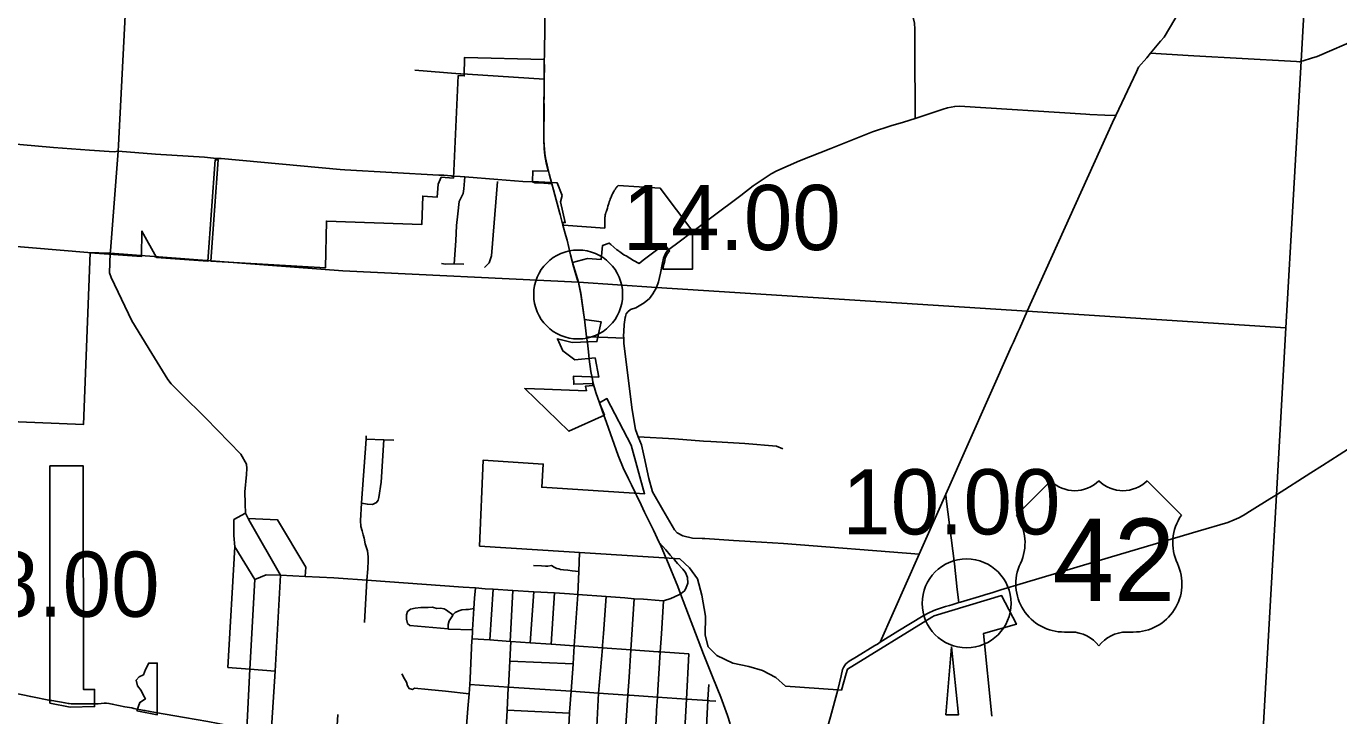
# Model space of a CAD drawing. Extents: x 1597222 to 1925846, y 496284 to 911751.
# Drawn here: x 1799698 to 1821840, y 840922 to 852560 of the extents above; entities that cross this region are included whole.
import ezdxf

# ---------------------------------------------------------------- set-up
doc = ezdxf.new("R2010")
doc.units = 0
for name, color, linetype in [('Default', 7, 'Continuous'), ('GM_X_City_Street', 7, 'Continuous'), ('GM_X_Corporation', 7, 'Continuous'), ('GM_X_County_Road', 7, 'Continuous'), ('GM_X_State_Route', 7, 'Continuous'), ('GM_X_Township', 7, 'Continuous'), ('GM_X_Township_Road', 7, 'Continuous'), ('GM_X_US_Route', 7, 'Continuous'), ('GM_X_US_Shield', 7, 'Continuous')]:
    doc.layers.add(name, color=color, linetype=linetype)

msp = doc.modelspace()

# ---------------------------------------------------------------- linework, layer by layer
at = {"layer": 'Default'}
for centre in [(1809009, 848032), (1815562, 842819)]:
    msp.add_circle(centre, 750, dxfattribs=at)
at = {"layer": 'GM_X_City_Street'}
for points in [[(1807140, 851748), (1808437, 851668)], [(1806882, 850032), (1807018, 850025), (1807099, 850018), (1807656, 849972), (1808075, 849940), (1808241, 849934), (1808275, 849918), (1808332, 849915), (1808428, 849910), (1808503, 849903), (1808563, 849901)], [(1806917, 848547), (1806947, 848935), (1806958, 849198), (1806978, 849396), (1807000, 849604), (1807027, 849656), (1807053, 849702), (1807070, 849736), (1807078, 849816), (1807099, 850018)], [(1807429, 848485), (1807510, 848566), (1807549, 848686), (1807646, 849939)], [(1810538, 848793), (1810714, 848923), (1810919, 849078)], [(1803391, 844506), (1803386, 844699), (1803411, 844996), (1803417, 845098), (1803416, 845170), (1803320, 845337), (1802730, 845945), (1802308, 846362), (1802144, 846526), (1802086, 846596), (1801814, 847037), (1801477, 847586), (1801128, 848318), (1801102, 848399), (1801113, 848728), (1801117, 848771)], [(1806705, 848555), (1806769, 848544), (1806917, 848547), (1807079, 848543)], [(1809152, 847319), (1809360, 847312)], [(1805443, 843211), (1805459, 843399), (1805464, 843539), (1805467, 843605), (1805454, 843706), (1805415, 843826), (1805396, 843917), (1805380, 843973), (1805363, 844041), (1805344, 844118), (1805335, 844220), (1805354, 844511), (1805354, 844517), (1805432, 845592), (1805435, 845644)], [(1805354, 844511), (1805452, 844492), (1805538, 844489), (1805608, 844524), (1805632, 844562), (1805647, 844604), (1805683, 844864), (1805731, 845579)], [(1805432, 845592), (1805731, 845579), (1805897, 845571)], [(1803555, 843223), (1803214, 843772), (1803202, 843966), (1803199, 844233), (1803396, 844343)], [(1803987, 843293), (1803473, 844191), (1803442, 844252), (1803396, 844343), (1803391, 844500), (1803391, 844506)], [(1804403, 843273), (1804417, 843432), (1803939, 844227), (1803442, 844252)], [(1803096, 841736), (1803214, 843772)], [(1809004, 842969), (1809019, 843355), (1809032, 843679)], [(1810632, 843552), (1810605, 843582), (1810562, 843634), (1810486, 843722)], [(1808253, 843457), (1808389, 843450), (1808457, 843449), (1808499, 843449), (1808561, 843456), (1808603, 843429), (1808647, 843409), (1808683, 843400), (1808713, 843392), (1808761, 843384), (1808837, 843381), (1808905, 843370), (1809019, 843355)], [(1810448, 842861), (1810570, 842899), (1810709, 842963), (1810736, 842980), (1810769, 843002), (1810806, 843035), (1810833, 843085), (1810854, 843143), (1810859, 843162), (1810854, 843253), (1810818, 843339), (1810775, 843397), (1810687, 843494), (1810632, 843552)], [(1803418, 840702), (1803472, 841707), (1803555, 843223)], [(1803555, 843223), (1803745, 843301), (1803987, 843293)], [(1803831, 840627), (1803895, 841674), (1803987, 843293)], [(1803987, 843293), (1804403, 843273), (1804884, 843249), (1804964, 843245), (1805443, 843211), (1807071, 843093), (1807274, 843079)], [(1805404, 842495), (1805443, 843211)], [(1807226, 842343), (1807228, 842373), (1807251, 842730), (1807262, 842907), (1807274, 843079)], [(1807274, 843079), (1807440, 843067), (1807573, 843059), (1807909, 843038), (1808263, 843016), (1808609, 842994), (1808863, 842978), (1809004, 842969)], [(1807521, 842202), (1807573, 843059)], [(1807860, 842178), (1807909, 843038)], [(1808200, 842154), (1808263, 843016)], [(1808556, 842129), (1808609, 842994)], [(1808723, 838892), (1808741, 839210), (1808772, 839586), (1808772, 839597), (1808809, 840062), (1808829, 840321), (1808861, 840965), (1808862, 840980), (1808888, 841337), (1808922, 841794), (1808922, 841798), (1808943, 842102), (1809004, 842969)], [(1809004, 842969), (1809483, 842933), (1809794, 842910), (1809956, 842898), (1810110, 842887), (1810373, 842867), (1810448, 842861)], [(1806171, 842443), (1806131, 842480), (1806112, 842552), (1806115, 842626), (1806129, 842682), (1806182, 842720), (1806260, 842739), (1806354, 842750), (1806480, 842748), (1806554, 842752), (1806624, 842735), (1806684, 842740), (1806748, 842726), (1806786, 842703), (1806896, 842626)], [(1809435, 842312), (1809435, 842312), (1809483, 842933)], [(1809598, 837843), (1809636, 838287), (1809679, 838822), (1809692, 839044), (1809726, 839516), (1809777, 840239), (1809847, 841271), (1809867, 841573), (1809898, 842035), (1809956, 842898)], [(1810333, 841012), (1810345, 841237), (1810351, 841355), (1810395, 842000), (1810415, 842304), (1810448, 842861)], [(1806814, 842387), (1806817, 842464), (1806834, 842524), (1806854, 842560), (1806889, 842608), (1806896, 842626), (1806933, 842663), (1806994, 842695), (1807046, 842712), (1807112, 842714), (1807156, 842713), (1807251, 842730)], [(1806171, 842443), (1806814, 842387), (1806827, 842386), (1807228, 842373)], [(1807186, 841553), (1807217, 842195), (1807219, 842223), (1807226, 842342), (1807226, 842343)], [(1809419, 842105), (1809419, 842105), (1809435, 842312)], [(1807219, 842223), (1807521, 842202), (1807860, 842178), (1807874, 842177), (1808200, 842154), (1808556, 842129), (1808943, 842102), (1809417, 842069), (1809898, 842035)], [(1807830, 841394), (1807831, 841406), (1807856, 841846), (1807874, 842177)], [(1809300, 840293), (1809350, 841306), (1809417, 842069), (1809418, 842080), (1809419, 842105)], [(1809898, 842035), (1809898, 842035), (1810361, 842002), (1810361, 842002)], [(1810361, 842002), (1810395, 842000), (1810876, 841966)], [(1810681, 838749), (1810713, 839211), (1810776, 840147), (1810779, 840203), (1810834, 841204), (1810876, 841966)], [(1803096, 841736), (1803472, 841707), (1803895, 841674)], [(1807856, 841846), (1808922, 841798)], [(1806035, 841627), (1806078, 841548), (1806113, 841491), (1806129, 841429), (1806160, 841381), (1806212, 841366), (1806246, 841388), (1806478, 841365), (1806772, 841338), (1807168, 841294)], [(1807101, 840456), (1807147, 841044), (1807168, 841294), (1807181, 841448), (1807186, 841553), (1807186, 841553)], [(1807181, 841448), (1807831, 841406), (1808888, 841337)], [(1811195, 841194), (1811211, 841449)], [(1807775, 840401), (1807809, 841018), (1807830, 841393), (1807830, 841394)], [(1808888, 841337), (1809350, 841306), (1809847, 841271), (1809877, 841269)], [(1809877, 841269), (1809877, 841269), (1810345, 841237), (1810834, 841204), (1811194, 841179), (1811230, 841176)], [(1811147, 840174), (1811194, 841179), (1811194, 841185), (1811195, 841194)], [(1807809, 841018), (1808861, 840965)], [(1810209, 839202), (1810212, 839240), (1810223, 839380), (1810290, 840242), (1810331, 840979), (1810333, 841012)], [(1811230, 841176), (1811230, 841176), (1811334, 841169)], [(1804911, 840203), (1804954, 840941)]]:
    msp.add_lwpolyline(points, dxfattribs=at)
at = {"layer": 'GM_X_Corporation'}
msp.add_lwpolyline([(1798053, 845944), (1800661, 845836), (1800775, 848735), (1801643, 848675), (1801648, 849101), (1801894, 848657), (1802762, 848594), (1802886, 850307), (1802936, 850304), (1802812, 848592), (1804746, 848481), (1804763, 849272), (1806371, 849213), (1806387, 849693), (1806631, 849675), (1806647, 849895), (1806700, 850012), (1806903, 849998), (1806985, 851728), (1807088, 851722), (1807090, 852031), (1808433, 851997), (1808431, 850641), (1808436, 850498), (1808449, 850376), (1808470, 850255), (1808504, 850114), (1808243, 850118), (1808241, 849941), (1808654, 849917), (1808737, 849703), (1808710, 849595), (1808790, 849247), (1808740, 849246), (1808759, 849201), (1809456, 849154), (1809458, 849294), (1809459, 849307), (1809460, 849322), (1809461, 849340), (1809462, 849349), (1809463, 849350), (1809464, 849362), (1809467, 849379), (1809470, 849393), (1809472, 849401), (1809475, 849407), (1809476, 849411), (1809477, 849414), (1809480, 849420), (1809484, 849431), (1809486, 849436), (1809491, 849454), (1809497, 849474), (1809502, 849491), (1809511, 849522), (1809527, 849568), (1809534, 849595), (1809537, 849605), (1809541, 849618), (1809544, 849626), (1809546, 849632), (1809551, 849644), (1809560, 849662), (1809565, 849673), (1809578, 849708), (1809583, 849720), (1809588, 849729), (1809593, 849738), (1809606, 849764), (1809611, 849773), (1809615, 849782), (1809621, 849792), (1809623, 849795), (1809628, 849801), (1809637, 849812), (1809641, 849818), (1809647, 849826), (1809654, 849838), (1809659, 849845), (1809666, 849853), (1809681, 849870), (1810394, 849826), (1810945, 849097), (1810937, 849092), (1810939, 848462), (1810440, 848460), (1810456, 848543), (1810463, 848575), (1810469, 848607), (1810479, 848644), (1810492, 848682), (1810515, 848723), (1810542, 848756), (1810552, 848765), (1810465, 848883), (1810105, 848611), (1810039, 848558), (1809945, 848607), (1809817, 848685), (1809792, 848696), (1809763, 848711), (1809726, 848740), (1809697, 848764), (1809685, 848772), (1809662, 848785), (1809560, 848875), (1809530, 848899), (1809421, 848861), (1809398, 848625), (1809168, 848637), (1808914, 848571), (1809012, 848241), (1809052, 848053), (1809117, 847610), (1809395, 847571), (1809325, 847237), (1808906, 847223), (1808660, 847284), (1808750, 847079), (1808950, 846927), (1809294, 846961), (1809355, 846639), (1808928, 846653), (1808933, 846518), (1809251, 846529), (1809259, 846496), (1809133, 846487), (1809149, 846407), (1808433, 846432), (1808107, 846444), (1808850, 845724), (1809453, 845996), (1809370, 846205), (1809495, 846276), (1809904, 845490), (1810130, 844669), (1808394, 844779), (1808419, 845169), (1807406, 845234), (1807346, 843787), (1810722, 843570), (1810887, 843420), (1811021, 843235), (1811097, 842956), (1811158, 842605), (1811152, 842281), (1811202, 842086), (1811350, 841937), (1811619, 841807), (1811890, 841751), (1812117, 841685), (1812341, 841568), (1812507, 841420), (1813391, 841360), (1813449, 841356), (1813529, 841637), (1813550, 841711), (1814974, 842584), (1815016, 842610), (1816153, 842951), (1816403, 842466), (1815846, 842310), (1815989, 840914)], dxfattribs=at)
for points in [[(1800095, 845138), (1800097, 841137), (1800439, 841067), (1800851, 841077), (1800851, 841367), (1800661, 841367), (1800659, 845138)], [(1815210, 840939), (1815427, 840939), (1815307, 842084)], [(1801563, 841003), (1801908, 840940), (1801908, 841810), (1801763, 841810), (1801711, 841700), (1801673, 841611), (1801601, 841577), (1801553, 841523), (1801573, 841428), (1801639, 841350), (1801679, 841253), (1801709, 841205), (1801615, 841147)]]:
    msp.add_lwpolyline(points, close=True, dxfattribs=at)
at = {"layer": 'GM_X_County_Road'}
for points in [[(1801256, 850553), (1801549, 856244)], [(1816452, 847455), (1816586, 847751), (1818021, 850937), (1818081, 851052), (1818426, 851791), (1818463, 851867), (1818600, 852027), (1818667, 852103), (1818835, 852306), (1818895, 852378), (1819166, 852831), (1819205, 852895), (1819487, 853403), (1819531, 853481), (1819699, 854255), (1819715, 854325), (1819940, 855787), (1819971, 856000), (1819979, 856052)], [(1814694, 851004), (1814695, 851266), (1814689, 851950), (1814688, 852505), (1814683, 852620), (1814444, 853547), (1814429, 853618), (1814335, 854030), (1814321, 854092), (1814317, 854102)], [(1810919, 849078), (1811263, 849337), (1811751, 849702), (1811961, 849865), (1812147, 849988), (1812264, 850069), (1812359, 850119), (1812745, 850286), (1813271, 850498), (1813977, 850777), (1814286, 850877), (1814495, 850939), (1814694, 851004)], [(1801117, 848771), (1801250, 850449), (1801256, 850553)], [(1809807, 847663), (1809821, 847704), (1809847, 847739), (1809889, 847777), (1809981, 847807), (1810120, 847890), (1810211, 847966), (1810266, 848041), (1810328, 848152), (1810364, 848247), (1810399, 848390), (1810425, 848536), (1810448, 848647), (1810483, 848724), (1810516, 848777), (1810538, 848793)], [(1809360, 847312), (1809508, 847308), (1809777, 847295), (1809775, 847335), (1809781, 847406), (1809787, 847526), (1809799, 847641), (1809807, 847663)], [(1814101, 842164), (1814760, 843649), (1815210, 844662), (1816320, 847160), (1816351, 847229), (1816426, 847398), (1816452, 847455)], [(1810486, 843722), (1810377, 843849)]]:
    msp.add_lwpolyline(points, dxfattribs=at)
at = {"layer": 'GM_X_State_Route'}
for points in [[(1796897, 843295), (1797184, 843049), (1797375, 842873), (1797459, 842793), (1797671, 842582), (1798035, 842200), (1798181, 842051), (1798372, 841875), (1798417, 841833), (1798475, 841788), (1798525, 841754), (1798715, 841646), (1798952, 841516), (1799123, 841431), (1799251, 841372), (1799337, 841343), (1799378, 841331), (1799477, 841307), (1799775, 841246), (1800109, 841182)], [(1800109, 841182), (1800127, 841179), (1800354, 841138), (1800404, 841131), (1800424, 841129)], [(1800424, 841129), (1800458, 841125), (1800511, 841124), (1800673, 841123), (1800748, 841124), (1800902, 841124)], [(1800902, 841124), (1800909, 841124), (1801012, 841133), (1801050, 841135), (1801091, 841130), (1801149, 841120), (1801363, 841075), (1801478, 841053)], [(1801478, 841053), (1801511, 841046), (1801687, 841013)], [(1801687, 841013), (1801699, 841011), (1801877, 840977), (1802368, 840891), (1802761, 840826), (1803112, 840756), (1803418, 840702), (1803455, 840695), (1803831, 840627)]]:
    msp.add_lwpolyline(points, dxfattribs=at)
at = {"layer": 'GM_X_Township'}
for points in [[(1820182, 834021), (1820274, 835623), (1820357, 837080), (1820411, 838018), (1820789, 844650), (1820950, 847472), (1821204, 851968), (1821306, 853784), (1821743, 860915)], [(1794528, 849265), (1800736, 848740), (1801113, 848728), (1805038, 848430), (1809012, 848241), (1810328, 848152), (1816586, 847751), (1820950, 847472)]]:
    msp.add_lwpolyline(points, dxfattribs=at)
at = {"layer": 'GM_X_Township_Road'}
for points in [[(1821238, 851978), (1821378, 852020), (1821474, 852048), (1822880, 852657), (1822973, 852697), (1822981, 852696), (1823816, 852647), (1823896, 852643), (1826953, 852461), (1827020, 852457), (1827766, 852423)], [(1818667, 852103), (1819299, 852064), (1819393, 852058), (1821027, 851968), (1821128, 851962), (1821176, 851960), (1821204, 851968), (1821237, 851978), (1821238, 851978)], [(1794724, 851732), (1794738, 851729), (1794935, 851656), (1795122, 851581), (1795265, 851527), (1796002, 851268), (1796641, 851079), (1797379, 850870), (1797893, 850723), (1797966, 850705), (1798085, 850695), (1798763, 850635), (1800156, 850514), (1800763, 850469), (1801182, 850439), (1801250, 850449)], [(1806254, 851821), (1807013, 851757)], [(1807013, 851757), (1807030, 851756), (1807140, 851748)], [(1814694, 851004), (1815165, 851158), (1815240, 851182), (1815362, 851206), (1815440, 851209), (1817571, 851075), (1817642, 851071), (1817892, 851059), (1818081, 851052)], [(1801250, 850449), (1801881, 850399), (1802703, 850348), (1802910, 850330), (1802935, 850329)], [(1802935, 850329), (1802961, 850327), (1802988, 850325)], [(1802988, 850325), (1804995, 850144), (1805070, 850138), (1806658, 850048), (1806671, 850048)], [(1806671, 850048), (1806740, 850044), (1806868, 850033), (1806882, 850032)], [(1811145, 843912), (1811099, 843915), (1810940, 843921), (1810776, 843956), (1810680, 844009), (1810636, 844058), (1810436, 844399), (1810264, 844699), (1810200, 844927), (1810124, 845291), (1810078, 845492), (1810023, 845627), (1809977, 845754), (1809919, 846084), (1809777, 847204), (1809777, 847295)], [(1810023, 845627), (1810634, 845596), (1811124, 845558), (1811246, 845551)], [(1811246, 845551), (1811821, 845515), (1812356, 845471), (1812460, 845427)], [(1815429, 842831), (1815402, 843055), (1815358, 843488), (1815219, 844581), (1815210, 844662)], [(1814760, 843649), (1812473, 843830), (1812103, 843852), (1811628, 843882), (1811145, 843912)]]:
    msp.add_lwpolyline(points, dxfattribs=at)
at = {"layer": 'GM_X_US_Route'}
for points in [[(1808437, 851954), (1808441, 852097), (1808474, 854817), (1808493, 856392), (1808501, 857014), (1808510, 857555), (1808510, 857628)], [(1808516, 850092), (1808496, 850167), (1808459, 850341), (1808448, 850411), (1808434, 850552), (1808431, 850641), (1808433, 851249), (1808431, 851273), (1808433, 851468), (1808437, 851668), (1808439, 851882), (1808437, 851954)], [(1808563, 849901), (1808563, 849901), (1808522, 850068), (1808516, 850092)], [(1808697, 849401), (1808592, 849800), (1808563, 849901)], [(1808752, 849202), (1808703, 849381), (1808697, 849401)], [(1808821, 848950), (1808803, 849024), (1808752, 849202)], [(1808921, 848545), (1808914, 848571), (1808882, 848700), (1808821, 848950)], [(1809104, 847681), (1809054, 848036), (1809027, 848179), (1809012, 848241), (1809010, 848249), (1808995, 848272), (1808921, 848545)], [(1815985, 842997), (1816140, 843045), (1816516, 843159), (1818004, 843604), (1819466, 844036), (1819970, 844186), (1820078, 844226), (1820154, 844261), (1820230, 844302), (1820378, 844395), (1820678, 844582), (1820789, 844650), (1821371, 845021), (1821564, 845146), (1821850, 845326), (1822366, 845660), (1822875, 845990), (1823392, 846332), (1823964, 846703), (1824557, 847070), (1825025, 847354), (1825562, 847681), (1826103, 848010), (1826523, 848267)], [(1809164, 847216), (1809152, 847319), (1809114, 847613), (1809104, 847681)], [(1809182, 847063), (1809164, 847216)], [(1809230, 846706), (1809225, 846732), (1809197, 846941), (1809182, 847063)], [(1809249, 846605), (1809230, 846706)], [(1809259, 846555), (1809249, 846605)], [(1809486, 845872), (1809442, 845995), (1809370, 846205), (1809307, 846378), (1809259, 846553), (1809259, 846555)], [(1809906, 844822), (1809859, 844918), (1809769, 845106), (1809684, 845316), (1809486, 845872)], [(1810130, 844359), (1810069, 844484), (1809906, 844822)], [(1810408, 843777), (1810377, 843849), (1810277, 844052), (1810130, 844359)], [(1810477, 843617), (1810455, 843670), (1810408, 843777)], [(1811573, 840786), (1811530, 840926), (1811418, 841233), (1811281, 841568), (1811126, 841964), (1810736, 842980), (1810689, 843103), (1810502, 843555), (1810477, 843617)], [(1815834, 842951), (1815888, 842967), (1815985, 842997)], [(1814014, 842107), (1814057, 842133), (1814101, 842164), (1814401, 842347), (1814829, 842608), (1814925, 842661), (1814996, 842693), (1815038, 842710), (1815205, 842764), (1815275, 842785)], [(1815275, 842785), (1815313, 842796), (1815429, 842831), (1815459, 842839), (1815834, 842951)], [(1813390, 841357), (1813391, 841360), (1813443, 841596), (1813471, 841705), (1813486, 841739), (1813500, 841764), (1813527, 841798), (1813550, 841820), (1813583, 841843), (1813704, 841918), (1814014, 842107)], [(1812711, 838945), (1812877, 839516), (1812928, 839694), (1812984, 839887), (1813144, 840466), (1813264, 840905), (1813390, 841357)]]:
    msp.add_lwpolyline(points, dxfattribs=at)
at = {"layer": 'GM_X_US_Shield'}
for p, q in [((1816981, 844887), (1816401, 844307)), ((1816981, 844887), (1816401, 844307)), ((1819186, 844307), (1818606, 844887)), ((1819186, 844307), (1818606, 844887)), ((1817213, 842334), (1817329, 842334)), ((1817213, 842334), (1817329, 842334)), ((1818258, 842334), (1818374, 842334)), ((1818258, 842334), (1818374, 842334))]:
    msp.add_line(p, q, dxfattribs=at)
for centre, radius, start, end in [((1817387, 845301), 580, 225.573, 314.427), ((1817387, 845301), 580, 225.573, 314.427), ((1818200, 845301), 580, 225.573, 314.427), ((1818200, 845301), 580, 225.573, 314.427), ((1815736, 843841), 812, 334.5471, 35.0009), ((1815736, 843841), 812, 334.5471, 35.0009), ((1819851, 843841), 812, 144.9991, 205.4529), ((1819851, 843841), 812, 144.9991, 205.4529), ((1817204, 843147), 812, 154.8319, 270.6383), ((1817204, 843147), 812, 154.8319, 270.6383), ((1818383, 843147), 812, 269.3617, 25.1681), ((1818383, 843147), 812, 269.3617, 25.1681), ((1817329, 841754), 580, 36.8699, 90), ((1817329, 841754), 580, 36.8699, 90), ((1818258, 841754), 580, 90, 143.1301), ((1818258, 841754), 580, 90, 143.1301)]:
    msp.add_arc(centre, radius, start, end, dxfattribs=at)

# ---------------------------------------------------------------- texts
at = {"layer": 'Default'}
for s, p in [('14.00', (1809759, 848782)), ('10.00', (1813464, 843983)), ('8.00', (1799085, 842592))]:
    msp.add_text(s, height=1100, dxfattribs=at).set_placement(p)
at = {"layer": 'GM_X_US_Shield'}
msp.add_text('42', height=1392.2, dxfattribs=at).set_placement((1817010, 842857))
msp.add_text('42', height=1392.2, dxfattribs=at).set_placement((1817010, 842857))

doc.saveas('drawing.dxf')
